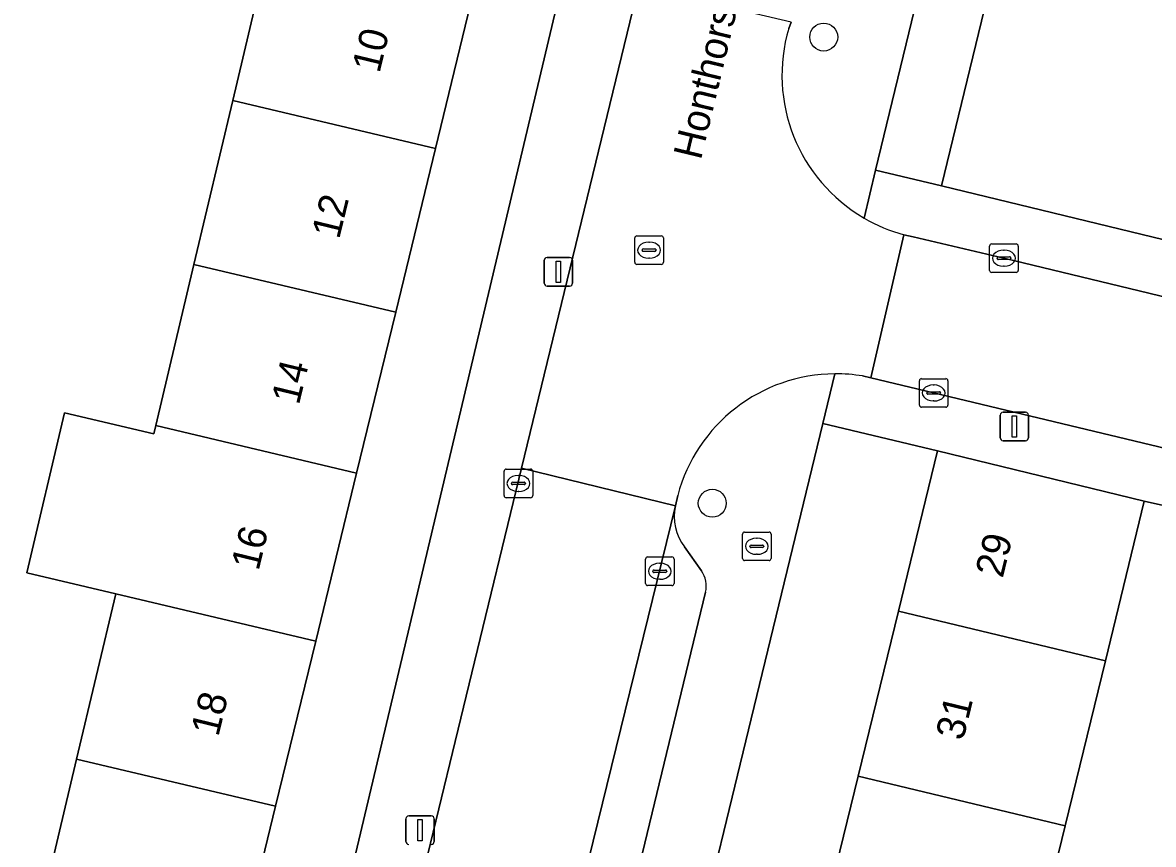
# Model space of a CAD drawing. Extents: x 162803 to 163818, y 381639 to 382475.
# Drawn here: x 163411.14 to 163450.7, y 382187.12 to 382215.88 of the extents above; entities that cross this region are included whole.
import ezdxf

# ---------------------------------------------------------------- set-up
doc = ezdxf.new("R2010")
doc.units = 0
for name, color, linetype in [('IMGEO_Boom', 7, 'Continuous'), ('IMGEO_Brandkraan', 7, 'Continuous'), ('IMGEO_Erf', 7, 'Continuous'), ('IMGEO_Kolk', 7, 'Continuous'), ('IMGEO_Lichtmast', 7, 'Continuous'), ('IMGEO_Openbare_ruimte_label', 7, 'Continuous'), ('IMGEO_Pand', 7, 'Continuous'), ('IMGEO_Pand_nummerreeks', 7, 'Continuous'), ('IMGEO_Parkeervlak_open', 7, 'Continuous'), ('IMGEO_Rijbaan_lokaal_open', 7, 'Continuous'), ('IMGEO_Rioolput', 7, 'Continuous'), ('IMGEO_Voetpad_open', 7, 'Continuous')]:
    doc.layers.add(name, color=color, linetype=linetype)

msp = doc.modelspace()

# ---------------------------------------------------------------- linework, layer by layer
at = {"layer": 'IMGEO_Boom'}
for centre in [(163439.166, 382215.374), (163435.268, 382199.058)]:
    msp.add_circle(centre, 0.489, dxfattribs=at)
at = {"layer": 'IMGEO_Brandkraan'}
for p, q in [((163436.4, 382198.05), (163437.252, 382198.05)), ((163436.325, 382197.124), (163436.325, 382197.976)), ((163436.813, 382197.83), (163436.838, 382197.83)), ((163437.326, 382197.976), (163437.326, 382197.124)), ((163436.584, 382197.544), (163436.584, 382197.556)), ((163437.022, 382197.507), (163436.624, 382197.507)), ((163436.627, 382197.593), (163437.025, 382197.593)), ((163436.836, 382197.27), (163436.811, 382197.27)), ((163437.068, 382197.556), (163437.068, 382197.544)), ((163437.252, 382197.05), (163436.4, 382197.05))]:
    msp.add_line(p, q, dxfattribs=at)
for points in [[(163436.4, 382198.05), (163437.252, 382198.05)], [(163436.325, 382197.124), (163436.325, 382197.976)], [(163437.326, 382197.976), (163437.326, 382197.124)], [(163437.252, 382197.05), (163436.4, 382197.05)]]:
    msp.add_lwpolyline(points, dxfattribs=at)
for centre, radius, start, end in [((163436.402, 382197.974), 0.0765, 91.552, 178.448), ((163436.402, 382197.974), 0.0765, 91.552, 178.448), ((163437.25, 382197.974), 0.0765, 1.552, 88.448), ((163437.25, 382197.974), 0.0765, 1.552, 88.448), ((163436.624, 382197.553), 0.0403, 85.8775, 175.7526), ((163436.621, 382197.543), 0.0366, 178.938, 274.7102), ((163437.025, 382197.55), 0.043, 264.8664, 352.4533), ((163437.029, 382197.555), 0.0386, 1.7309, 96.639), ((163436.402, 382197.126), 0.0765, 181.552, 268.448), ((163436.402, 382197.126), 0.0765, 181.552, 268.448), ((163437.25, 382197.126), 0.0765, 271.552, 358.448), ((163437.25, 382197.126), 0.0765, 271.552, 358.448)]:
    msp.add_arc(centre, radius, start, end, dxfattribs=at)
for centre, major_axis, ratio, start_param, end_param in [((163436.812, 382197.55), (-0.387, 0.002), 0.722429, 4.712389, 7.853982), ((163436.837, 382197.55), (-0.39, 0.002), 0.717154, 1.570796, 4.712389)]:
    msp.add_ellipse(centre, major_axis=major_axis, ratio=ratio, start_param=start_param, end_param=end_param, dxfattribs=at)
at = {"layer": 'IMGEO_Erf'}
for points in [[(163451.706, 382254.962), (163450.503, 382250), (163440.982, 382210.715), (163443.283, 382210.165), (163452.96, 382250), (163454.023, 382254.378)], [(163435.32, 382239.654), (163432.586, 382240.323), (163431.198, 382234.606), (163429.794, 382228.824), (163428.367, 382222.944), (163426.998, 382217.306), (163425.583, 382211.477), (163424.191, 382205.743), (163422.823, 382200.111), (163421.395, 382194.229), (163419.992, 382188.452), (163418.674, 382183.022), (163417.082, 382176.464), (163419.997, 382175.75), (163422.741, 382186.575)], [(163436.16, 382172.221), (163437.532, 382177.851), (163438.963, 382183.731), (163440.37, 382189.507), (163441.777, 382195.284), (163443.142, 382200.89), (163439.133, 382201.845), (163432.009, 382172.477), (163425.102, 382143.796), (163429.016, 382142.883), (163430.519, 382149.057), (163431.938, 382154.881), (163433.18, 382159.981), (163433.346, 382160.662), (163434.586, 382165.757), (163434.717, 382166.295)]]:
    msp.add_lwpolyline(points, close=True, dxfattribs=at)
for points in [[(163407.634, 382185.02), (163411.6, 382184.07), (163411.741, 382184.665), (163413.029, 382190.102), (163414.4, 382195.887), (163411.281, 382196.626), (163412.609, 382202.226), (163415.727, 382201.487), (163415.796, 382201.776), (163417.132, 382207.416), (163418.493, 382213.157), (163419.24, 382216.31)], [(163453.655, 382164.915), (163454.359, 382167.837), (163454.888, 382170.032), (163458.513, 382169.159), (163460.042, 382175.566), (163456.398, 382176.444), (163457.101, 382179.362), (163457.645, 382181.62), (163461.288, 382180.742), (163462.495, 382185.873), (163458.848, 382186.751), (163459.512, 382189.508), (163457.774, 382189.926), (163458.588, 382193.303), (163456.021, 382193.921), (163456.925, 382197.671), (163450.381, 382199.128), (163449.02, 382193.539), (163447.613, 382187.762), (163446.207, 382181.986), (163444.775, 382176.106), (163443.404, 382170.476), (163441.961, 382164.551)]]:
    msp.add_lwpolyline(points, dxfattribs=at)
at = {"layer": 'IMGEO_Kolk'}
for p, q in [((163444.97, 382207.208), (163444.97, 382208.06)), ((163445.045, 382208.134), (163445.897, 382208.134)), ((163445.971, 382208.06), (163445.971, 382207.208)), ((163445.229, 382207.628), (163445.229, 382207.64)), ((163445.667, 382207.591), (163445.269, 382207.591)), ((163445.272, 382207.677), (163445.67, 382207.677)), ((163445.458, 382207.914), (163445.483, 382207.914)), ((163445.713, 382207.64), (163445.713, 382207.628)), ((163445.897, 382207.134), (163445.045, 382207.134)), ((163445.481, 382207.354), (163445.456, 382207.354)), ((163442.512, 382202.491), (163442.512, 382203.343)), ((163442.587, 382203.417), (163443.439, 382203.417)), ((163443, 382203.197), (163443.025, 382203.197)), ((163443.513, 382203.343), (163443.513, 382202.491)), ((163442.771, 382202.911), (163442.771, 382202.923)), ((163443.209, 382202.874), (163442.811, 382202.874)), ((163442.814, 382202.96), (163443.212, 382202.96)), ((163443.255, 382202.923), (163443.255, 382202.911)), ((163443.439, 382202.417), (163442.587, 382202.417)), ((163443.023, 382202.637), (163442.998, 382202.637)), ((163427.985, 382199.326), (163427.985, 382200.178)), ((163428.06, 382200.252), (163428.912, 382200.252)), ((163428.473, 382200.032), (163428.498, 382200.032)), ((163428.986, 382200.178), (163428.986, 382199.326)), ((163428.244, 382199.746), (163428.244, 382199.758)), ((163428.682, 382199.709), (163428.284, 382199.709)), ((163428.287, 382199.795), (163428.685, 382199.795)), ((163428.728, 382199.758), (163428.728, 382199.746)), ((163428.912, 382199.252), (163428.06, 382199.252)), ((163428.496, 382199.472), (163428.471, 382199.472)), ((163432.931, 382196.25), (163432.931, 382197.102)), ((163433.006, 382197.176), (163433.858, 382197.176)), ((163433.419, 382196.956), (163433.444, 382196.956)), ((163433.932, 382197.102), (163433.932, 382196.25)), ((163433.19, 382196.67), (163433.19, 382196.682)), ((163433.628, 382196.633), (163433.23, 382196.633)), ((163433.233, 382196.719), (163433.631, 382196.719)), ((163433.674, 382196.682), (163433.674, 382196.67)), ((163433.858, 382196.176), (163433.006, 382196.176)), ((163433.442, 382196.396), (163433.417, 382196.396))]:
    msp.add_line(p, q, dxfattribs=at)
for points in [[(163444.97, 382207.208), (163444.97, 382208.06)], [(163445.045, 382208.134), (163445.897, 382208.134)], [(163445.971, 382208.06), (163445.971, 382207.208)], [(163445.897, 382207.134), (163445.045, 382207.134)], [(163442.512, 382202.491), (163442.512, 382203.343)], [(163442.587, 382203.417), (163443.439, 382203.417)], [(163443.513, 382203.343), (163443.513, 382202.491)], [(163443.439, 382202.417), (163442.587, 382202.417)], [(163427.985, 382199.326), (163427.985, 382200.178)], [(163428.06, 382200.252), (163428.912, 382200.252)], [(163428.986, 382200.178), (163428.986, 382199.326)], [(163428.912, 382199.252), (163428.06, 382199.252)], [(163432.931, 382196.25), (163432.931, 382197.102)], [(163433.006, 382197.176), (163433.858, 382197.176)], [(163433.932, 382197.102), (163433.932, 382196.25)], [(163433.858, 382196.176), (163433.006, 382196.176)]]:
    msp.add_lwpolyline(points, dxfattribs=at)
for centre, radius, start, end in [((163445.047, 382208.058), 0.0765, 91.552, 178.448), ((163445.047, 382208.058), 0.0765, 91.552, 178.448), ((163445.895, 382208.058), 0.0765, 1.552, 88.448), ((163445.895, 382208.058), 0.0765, 1.552, 88.448), ((163445.269, 382207.637), 0.0403, 85.8775, 175.7526), ((163445.266, 382207.627), 0.0366, 178.938, 274.7102), ((163445.67, 382207.634), 0.043, 264.8664, 352.4533), ((163445.674, 382207.639), 0.0386, 1.7309, 96.639), ((163445.047, 382207.21), 0.0765, 181.552, 268.448), ((163445.047, 382207.21), 0.0765, 181.552, 268.448), ((163445.895, 382207.21), 0.0765, 271.552, 358.448), ((163445.895, 382207.21), 0.0765, 271.552, 358.448), ((163442.589, 382203.341), 0.0765, 91.552, 178.448), ((163442.589, 382203.341), 0.0765, 91.552, 178.448), ((163443.437, 382203.341), 0.0765, 1.552, 88.448), ((163443.437, 382203.341), 0.0765, 1.552, 88.448), ((163442.811, 382202.92), 0.0403, 85.8775, 175.7526), ((163442.808, 382202.91), 0.0366, 178.938, 274.7102), ((163443.212, 382202.917), 0.043, 264.8664, 352.4533), ((163443.216, 382202.922), 0.0386, 1.7309, 96.639), ((163442.589, 382202.493), 0.0765, 181.552, 268.448), ((163442.589, 382202.493), 0.0765, 181.552, 268.448), ((163443.437, 382202.493), 0.0765, 271.552, 358.448), ((163443.437, 382202.493), 0.0765, 271.552, 358.448), ((163428.062, 382200.176), 0.0765, 91.552, 178.448), ((163428.062, 382200.176), 0.0765, 91.552, 178.448), ((163428.91, 382200.176), 0.0765, 1.552, 88.448), ((163428.91, 382200.176), 0.0765, 1.552, 88.448), ((163428.284, 382199.755), 0.0403, 85.8775, 175.7526), ((163428.281, 382199.745), 0.0366, 178.938, 274.7102), ((163428.685, 382199.752), 0.043, 264.8664, 352.4533), ((163428.689, 382199.757), 0.0386, 1.7309, 96.639), ((163428.062, 382199.328), 0.0765, 181.552, 268.448), ((163428.062, 382199.328), 0.0765, 181.552, 268.448), ((163428.91, 382199.328), 0.0765, 271.552, 358.448), ((163428.91, 382199.328), 0.0765, 271.552, 358.448), ((163433.008, 382197.1), 0.0765, 91.552, 178.448), ((163433.008, 382197.1), 0.0765, 91.552, 178.448), ((163433.856, 382197.1), 0.0765, 1.552, 88.448), ((163433.856, 382197.1), 0.0765, 1.552, 88.448), ((163433.23, 382196.679), 0.0403, 85.8775, 175.7526), ((163433.227, 382196.669), 0.0366, 178.938, 274.7102), ((163433.631, 382196.676), 0.043, 264.8664, 352.4533), ((163433.635, 382196.681), 0.0386, 1.7309, 96.639), ((163433.008, 382196.252), 0.0765, 181.552, 268.448), ((163433.008, 382196.252), 0.0765, 181.552, 268.448), ((163433.856, 382196.252), 0.0765, 271.552, 358.448), ((163433.856, 382196.252), 0.0765, 271.552, 358.448)]:
    msp.add_arc(centre, radius, start, end, dxfattribs=at)
for centre, major_axis, ratio, start_param, end_param in [((163445.457, 382207.634), (-0.387, 0.002), 0.722429, 4.712389, 7.853982), ((163445.482, 382207.634), (-0.39, 0.002), 0.717154, 1.570796, 4.712389), ((163442.999, 382202.917), (-0.387, 0.002), 0.722429, 4.712389, 7.853982), ((163443.024, 382202.917), (-0.39, 0.002), 0.717154, 1.570796, 4.712389), ((163428.472, 382199.752), (-0.387, 0.002), 0.722429, 4.712389, 7.853982), ((163428.497, 382199.752), (-0.39, 0.002), 0.717154, 1.570796, 4.712389), ((163433.418, 382196.676), (-0.387, 0.002), 0.722429, 4.712389, 7.853982), ((163433.443, 382196.676), (-0.39, 0.002), 0.717154, 1.570796, 4.712389)]:
    msp.add_ellipse(centre, major_axis=major_axis, ratio=ratio, start_param=start_param, end_param=end_param, dxfattribs=at)
at = {"layer": 'IMGEO_Lichtmast'}
for p, q in [((163429.388, 382206.759), (163429.388, 382207.559)), ((163429.388, 382207.559), (163429.388, 382206.759)), ((163429.488, 382207.659), (163430.278, 382207.659)), ((163430.278, 382207.659), (163429.488, 382207.659)), ((163430.378, 382207.559), (163430.378, 382206.759)), ((163430.378, 382206.759), (163430.378, 382207.559)), ((163430.278, 382206.659), (163429.488, 382206.659)), ((163429.488, 382206.659), (163430.278, 382206.659)), ((163445.34, 382201.345), (163445.34, 382202.145)), ((163445.34, 382202.145), (163445.34, 382201.345)), ((163445.44, 382202.245), (163446.23, 382202.245)), ((163446.23, 382202.245), (163445.44, 382202.245)), ((163446.33, 382202.145), (163446.33, 382201.345)), ((163446.33, 382201.345), (163446.33, 382202.145)), ((163446.23, 382201.245), (163445.44, 382201.245)), ((163445.44, 382201.245), (163446.23, 382201.245)), ((163424.548, 382187.217), (163424.548, 382188.017)), ((163424.548, 382188.017), (163424.548, 382187.217)), ((163424.648, 382188.117), (163425.438, 382188.117)), ((163425.438, 382188.117), (163424.648, 382188.117)), ((163425.538, 382188.017), (163425.538, 382187.217)), ((163425.538, 382187.217), (163425.538, 382188.017))]:
    msp.add_line(p, q, dxfattribs=at)
for points in [[(163429.808, 382207.534), (163429.958, 382207.534), (163429.958, 382206.784), (163429.808, 382206.784), (163429.808, 382207.534)], [(163445.76, 382202.12), (163445.91, 382202.12), (163445.91, 382201.37), (163445.76, 382201.37), (163445.76, 382202.12)], [(163424.968, 382187.992), (163425.118, 382187.992), (163425.118, 382187.242), (163424.968, 382187.242), (163424.968, 382187.992)]]:
    msp.add_lwpolyline(points, dxfattribs=at)
for centre, start, end in [((163429.488, 382207.559), 90, 180), ((163429.488, 382207.559), 90, 180), ((163430.278, 382207.559), 0, 90), ((163430.278, 382207.559), 360, 90), ((163429.488, 382206.759), 180, 270), ((163429.488, 382206.759), 180, 270), ((163430.278, 382206.759), 270, 0), ((163430.278, 382206.759), 270, 0), ((163445.44, 382202.145), 90, 180), ((163445.44, 382202.145), 90, 180), ((163446.23, 382202.145), 0, 90), ((163446.23, 382202.145), 360, 90), ((163445.44, 382201.345), 180, 270), ((163445.44, 382201.345), 180, 270), ((163446.23, 382201.345), 270, 0), ((163446.23, 382201.345), 270, 0), ((163424.648, 382188.017), 90, 180), ((163424.648, 382188.017), 90, 180), ((163425.438, 382188.017), 0, 90), ((163425.438, 382188.017), 360, 90), ((163424.648, 382187.217), 180, 270), ((163424.648, 382187.217), 180, 270), ((163425.438, 382187.217), 270, 0), ((163425.438, 382187.217), 270, 0)]:
    msp.add_arc(centre, 0.1, start, end, dxfattribs=at)
at = {"layer": 'IMGEO_Pand'}
for points in [[(163461.817, 382252.485), (163454.023, 382254.378), (163452.96, 382250), (163443.283, 382210.165), (163451.077, 382208.272), (163461.213, 382250)], [(163426.998, 382217.306), (163419.876, 382218.994), (163417.563, 382219.542), (163416.926, 382216.858), (163419.24, 382216.31), (163418.493, 382213.157), (163425.583, 382211.477)], [(163424.191, 382205.743), (163425.583, 382211.477), (163418.493, 382213.157), (163417.132, 382207.416)], [(163415.796, 382201.776), (163422.823, 382200.111), (163424.191, 382205.743), (163417.132, 382207.416)], [(163422.823, 382200.111), (163415.796, 382201.776), (163415.727, 382201.487), (163412.609, 382202.226), (163411.281, 382196.626), (163414.4, 382195.887), (163421.395, 382194.229)], [(163441.777, 382195.284), (163449.02, 382193.539), (163450.381, 382199.128), (163443.142, 382200.89)], [(163413.029, 382190.102), (163419.992, 382188.452), (163421.395, 382194.229), (163414.4, 382195.887)], [(163440.37, 382189.507), (163447.613, 382187.762), (163449.02, 382193.539), (163441.777, 382195.284)], [(163413.029, 382190.102), (163411.741, 382184.665), (163418.674, 382183.022), (163419.992, 382188.452)], [(163440.37, 382189.507), (163438.963, 382183.731), (163446.207, 382181.986), (163447.613, 382187.762)]]:
    msp.add_lwpolyline(points, close=True, dxfattribs=at)
at = {"layer": 'IMGEO_Parkeervlak_open'}
for points in [[(163433.976, 382198.972), (163427.423, 382172.266)], [(163434.888, 382196.695), (163434.3, 382197.527)], [(163429.839, 382174.47), (163435.033, 382195.943)]]:
    msp.add_lwpolyline(points, dxfattribs=at)
for centre, radius, start, end in [((163435.668, 382198.592), 1.734, 167.3564, 217.9194), ((163434.135, 382196.16), 0.924, 346.4384, 35.3892)]:
    msp.add_arc(centre, radius, start, end, dxfattribs=at)
at = {"layer": 'IMGEO_Rijbaan_lokaal_open'}
for points in [[(163437.941, 382215.678), (163438.022, 382215.895), (163432.691, 382217.158), (163428.595, 382200.282), (163433.976, 382198.972), (163434.057, 382199.331)], [(163440.527, 382203.511), (163440.815, 382203.442), (163441.975, 382208.454)], [(163433.976, 382198.972), (163428.595, 382200.282), (163423.381, 382178.8)], [(163416.149, 382174.043), (163414.244, 382169.045), (163418.486, 382168.021), (163425.904, 382166.23), (163427.423, 382172.266), (163433.976, 382198.972)]]:
    msp.add_lwpolyline(points, dxfattribs=at)
msp.add_lwpolyline([(163484.034, 382193.087), (163485.228, 382198.029), (163445.466, 382207.633), (163442.296, 382208.377), (163441.975, 382208.454), (163440.815, 382203.442), (163443.009, 382202.918)], close=True, dxfattribs=at)
for centre, radius, start, end in [((163443.494, 382214.04), 5.789, 163.5665, 239.7353), ((163443.49, 382214.033), 5.781, 239.7343, 254.811), ((163439.595, 382197.856), 5.731, 90.3873, 165.0895), ((163439.603, 382197.944), 5.643, 80.5737, 90.4755)]:
    msp.add_arc(centre, radius, start, end, dxfattribs=at)
at = {"layer": 'IMGEO_Rioolput'}
for p, q in [((163432.556, 382207.49), (163432.556, 382208.342)), ((163432.631, 382208.416), (163433.483, 382208.416)), ((163433.557, 382208.342), (163433.557, 382207.49)), ((163432.815, 382207.91), (163432.815, 382207.922)), ((163432.858, 382207.959), (163433.256, 382207.959)), ((163433.044, 382208.196), (163433.069, 382208.196)), ((163433.299, 382207.922), (163433.299, 382207.91)), ((163433.253, 382207.873), (163432.855, 382207.873)), ((163433.067, 382207.636), (163433.042, 382207.636)), ((163433.483, 382207.416), (163432.631, 382207.416))]:
    msp.add_line(p, q, dxfattribs=at)
for points in [[(163432.556, 382207.49), (163432.556, 382208.342)], [(163432.631, 382208.416), (163433.483, 382208.416)], [(163433.557, 382208.342), (163433.557, 382207.49)], [(163433.483, 382207.416), (163432.631, 382207.416)]]:
    msp.add_lwpolyline(points, dxfattribs=at)
for centre, radius, start, end in [((163432.633, 382208.34), 0.0765, 91.552, 178.448), ((163432.633, 382208.34), 0.0765, 91.552, 178.448), ((163433.481, 382208.34), 0.0765, 1.552, 88.448), ((163433.481, 382208.34), 0.0765, 1.552, 88.448), ((163432.855, 382207.919), 0.0403, 85.8775, 175.7526), ((163433.26, 382207.921), 0.0386, 1.7309, 96.639), ((163432.852, 382207.909), 0.0366, 178.938, 274.7102), ((163433.256, 382207.916), 0.043, 264.8664, 352.4533), ((163432.633, 382207.492), 0.0765, 181.552, 268.448), ((163432.633, 382207.492), 0.0765, 181.552, 268.448), ((163433.481, 382207.492), 0.0765, 271.552, 358.448), ((163433.481, 382207.492), 0.0765, 271.552, 358.448)]:
    msp.add_arc(centre, radius, start, end, dxfattribs=at)
for centre, major_axis, ratio, start_param, end_param in [((163433.043, 382207.916), (-0.387, 0.002), 0.722429, 4.712389, 7.853982), ((163433.068, 382207.916), (-0.39, 0.002), 0.717154, 1.570796, 4.712389)]:
    msp.add_ellipse(centre, major_axis=major_axis, ratio=ratio, start_param=start_param, end_param=end_param, dxfattribs=at)
at = {"layer": 'IMGEO_Voetpad_open'}
for points in [[(163443.023, 382259.4), (163443.157, 382260.104), (163436.669, 382261.801), (163436.339, 382260.535), (163436.129, 382259.729), (163434.377, 382252.502), (163433.78, 382250), (163431.893, 382242.094), (163431.531, 382240.579), (163432.586, 382240.323), (163435.32, 382239.654), (163422.741, 382186.575), (163419.997, 382175.75), (163417.082, 382176.464), (163416.149, 382174.043)], [(163440.576, 382209.04), (163440.982, 382210.715), (163450.503, 382250)], [(163423.381, 382178.8), (163428.595, 382200.282), (163432.691, 382217.158), (163438.206, 382239.958)], [(163438.022, 382215.895), (163437.941, 382215.678)], [(163451.077, 382208.272), (163443.283, 382210.165), (163440.982, 382210.715), (163440.576, 382209.04)], [(163441.975, 382208.454), (163442.296, 382208.377), (163445.466, 382207.633), (163485.228, 382198.029), (163487.979, 382197.364), (163496.066, 382195.411), (163497.092, 382195.153), (163497.8, 382194.975), (163498.262, 382196.888), (163496.066, 382197.416), (163488.338, 382199.281), (163483.588, 382200.427), (163470.382, 382203.596), (163468.932, 382203.981), (163455.726, 382207.151), (163451.077, 382208.272)], [(163432.009, 382172.477), (163439.133, 382201.845), (163439.556, 382203.587)], [(163439.556, 382203.587), (163439.133, 382201.845), (163443.142, 382200.89), (163450.381, 382199.128), (163456.925, 382197.671), (163459.492, 382197.053), (163458.588, 382193.303), (163457.774, 382189.926), (163459.512, 382189.508), (163463.159, 382188.63), (163463.484, 382190.016), (163464.002, 382192.164), (163463.951, 382192.176), (163461.092, 382192.838), (163461.881, 382196.295), (163464.762, 382195.604), (163464.826, 382195.589), (163464.869, 382195.765), (163466.329, 382195.419), (163471.381, 382194.218), (163471.018, 382192.85), (163481.258, 382190.383)], [(163443.009, 382202.918), (163440.815, 382203.442), (163440.527, 382203.511)], [(163484.034, 382193.087), (163443.009, 382202.918)], [(163434.057, 382199.331), (163433.976, 382198.972)], [(163434.3, 382197.527), (163434.888, 382196.695)], [(163435.033, 382195.943), (163429.839, 382174.47)]]:
    msp.add_lwpolyline(points, dxfattribs=at)
for centre, radius, start, end in [((163443.494, 382214.04), 5.789, 163.5665, 239.7353), ((163443.49, 382214.033), 5.781, 239.7343, 254.811), ((163439.595, 382197.856), 5.731, 90.3873, 165.0895), ((163439.603, 382197.944), 5.643, 80.5737, 90.4755), ((163435.668, 382198.592), 1.734, 167.3564, 217.9194), ((163434.135, 382196.16), 0.924, 346.4384, 35.3892)]:
    msp.add_arc(centre, radius, start, end, dxfattribs=at)

# ---------------------------------------------------------------- texts
at = {"layer": 'IMGEO_Openbare_ruimte_label'}
msp.add_text('Honthorststraat', height=1, rotation=76.4641, dxfattribs=at).set_placement((163434.868, 382211.042))
at = {"layer": 'IMGEO_Pand_nummerreeks'}
for s, rotation, p in [('10', 76.3535, (163423.622, 382214.081)), ('12', 76.3535, (163422.211, 382208.271)), ('14', 76.3535, (163420.802, 382202.468)), ('16', 76.3524, (163419.392, 382196.663)), ('29', 76.3136, (163445.426, 382196.41)), ('18', 76.3535, (163417.985, 382190.86)), ('31', 76.3136, (163444.041, 382190.72))]:
    msp.add_text(s, height=1, rotation=rotation, dxfattribs=at).set_placement(p)

doc.saveas('drawing.dxf')
